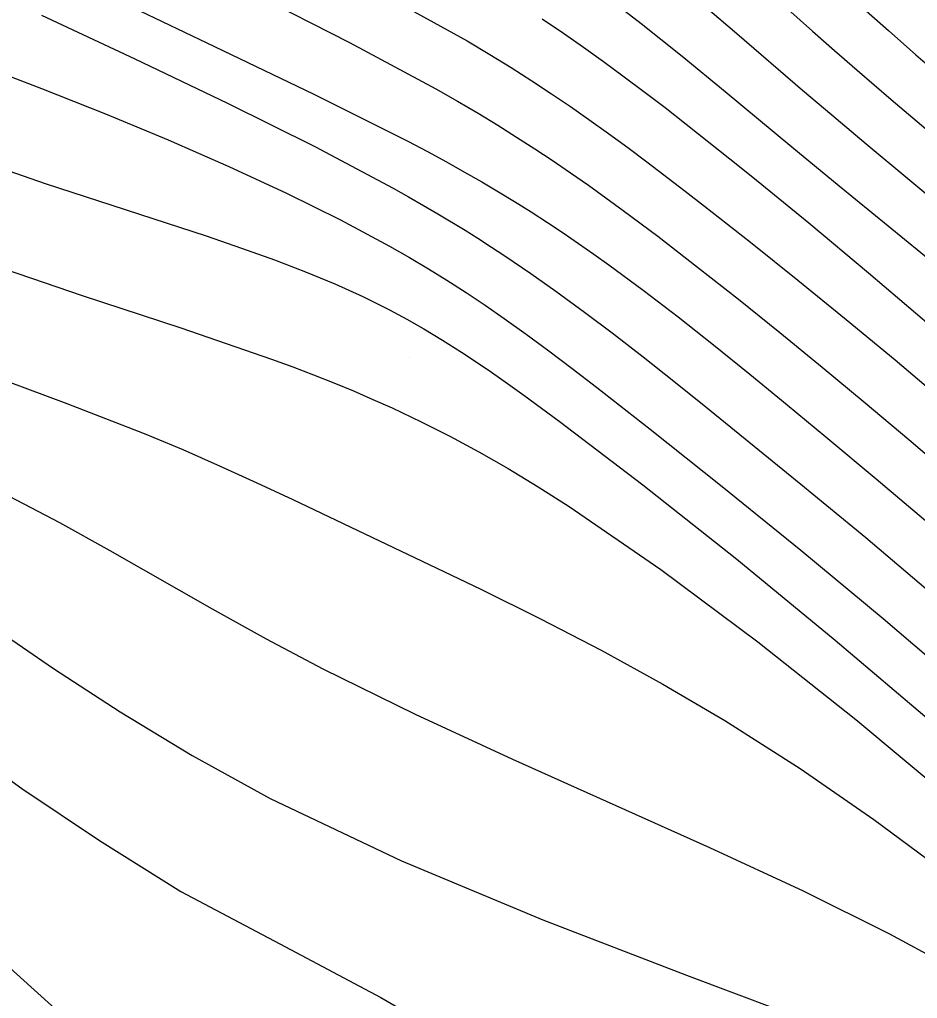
# Model space of a CAD drawing. Extents: x 2356077 to 2359823, y 225951 to 227822.
# Drawn here: x 2357844.13 to 2357871.93, y 226337.03 to 226367.34 of the extents above; entities that cross this region are included whole.
import ezdxf

# ---------------------------------------------------------------- set-up
doc = ezdxf.new("R2010")
doc.units = 0
for name, color, linetype in [('DTM Contours Major', 7, 'Continuous'), ('DTM Contours Minor', 7, 'Continuous'), ('Exist DTM Breakline', 7, 'Continuous'), ('Exist DTM Breakline Underwater', 7, 'Continuous'), ('Exist DTM Drainline', 7, 'Continuous'), ('PH Exist DTM Point', 7, 'Continuous')]:
    doc.layers.add(name, color=color, linetype=linetype)

msp = doc.modelspace()

# ---------------------------------------------------------------- linework, layer by layer
at = {"layer": 'DTM Contours Major'}
for points in [[(2357820.357, 226368.508), (2357822.645, 226365.079), (2357823.944, 226363.165), (2357826.528, 226360.297), (2357827.834, 226358.991), (2357829.157, 226357.807), (2357830.504, 226356.731), (2357831.953, 226355.698), (2357833.433, 226354.738), (2357834.942, 226353.82), (2357836.476, 226352.913), (2357838.034, 226351.985), (2357839.612, 226351.003), (2357841.399, 226349.821), (2357843.243, 226348.56), (2357845.18, 226347.243), (2357847.243, 226345.898), (2357849.468, 226344.549), (2357851.89, 226343.221), (2357855.959, 226341.287), (2357860.331, 226339.461), (2357864.778, 226337.743), (2357869.072, 226336.132), (2357872.985, 226334.628)], [(2357839.148, 226367.406), (2357841.004, 226366.662), (2357844.802, 226365.209), (2357846.785, 226364.421), (2357848.728, 226363.612), (2357850.605, 226362.789), (2357852.392, 226361.961), (2357854.062, 226361.135), (2357855.588, 226360.32), (2357856.204, 226359.97), (2357856.792, 226359.621), (2357857.359, 226359.271), (2357857.959, 226358.886), (2357858.549, 226358.491), (2357859.138, 226358.082), (2357859.817, 226357.596), (2357860.516, 226357.082), (2357861.241, 226356.535), (2357862, 226355.951), (2357863.654, 226354.656), (2357865.883, 226352.883), (2357868.326, 226350.905), (2357870.875, 226348.793), (2357873.419, 226346.618)], [(2357860.31, 226367.358), (2357860.973, 226366.918), (2357861.595, 226366.484), (2357862.211, 226366.045), (2357862.816, 226365.601), (2357863.466, 226365.113), (2357864.117, 226364.615), (2357864.772, 226364.103), (2357866.124, 226363.027), (2357866.832, 226362.456), (2357868.568, 226361.042), (2357870.423, 226359.501), (2357872.357, 226357.847)]]:
    msp.add_lwpolyline(points, dxfattribs=at)
at = {"layer": 'DTM Contours Minor'}
for points in [[(2357795.93, 226382.403), (2357817.911, 226360.589), (2357818.715, 226359.768), (2357819.218, 226359.274), (2357819.878, 226358.651), (2357820.545, 226358.033), (2357821.195, 226357.44), (2357822.54, 226356.245), (2357823.842, 226355.126), (2357825.117, 226354.062), (2357826.376, 226353.035), (2357830.044, 226350.091), (2357831.222, 226349.133), (2357831.828, 226348.632), (2357832.449, 226348.112), (2357834.557, 226346.299), (2357836.775, 226344.335), (2357839.044, 226342.293), (2357843.493, 226338.263), (2357845.554, 226336.419)], [(2357865.432, 226369.89), (2357868.686, 226366.981), (2357869.37, 226366.378), (2357870.069, 226365.769), (2357871.124, 226364.864), (2357872.199, 226363.954)], [(2357846.473, 226368.282), (2357849.93, 226366.616), (2357853.222, 226365.039), (2357856.151, 226363.574), (2357856.766, 226363.249), (2357857.352, 226362.931), (2357857.912, 226362.619), (2357858.448, 226362.311), (2357858.962, 226362.007), (2357859.456, 226361.707), (2357859.974, 226361.382), (2357860.475, 226361.059), (2357860.962, 226360.734), (2357861.44, 226360.408), (2357861.911, 226360.078), (2357862.38, 226359.742), (2357863.444, 226358.956), (2357864.521, 226358.132), (2357865.617, 226357.268), (2357866.74, 226356.362), (2357867.899, 226355.413), (2357869.102, 226354.418), (2357870.657, 226353.121), (2357872.262, 226351.761)], [(2357851.382, 226368.151), (2357854.347, 226366.634), (2357857.021, 226365.194), (2357857.692, 226364.812), (2357858.33, 226364.436), (2357858.939, 226364.066), (2357859.522, 226363.702), (2357860.083, 226363.341), (2357860.623, 226362.984), (2357861.192, 226362.597), (2357861.745, 226362.21), (2357862.287, 226361.822), (2357862.823, 226361.43), (2357863.891, 226360.628), (2357865.126, 226359.676), (2357866.389, 226358.68), (2357867.678, 226357.644), (2357868.989, 226356.572), (2357870.319, 226355.467), (2357871.664, 226354.334), (2357872.89, 226353.288)], [(2357855.607, 226368.005), (2357857.987, 226366.677), (2357858.687, 226366.261), (2357859.353, 226365.851), (2357859.989, 226365.446), (2357860.6, 226365.044), (2357861.19, 226364.644), (2357861.762, 226364.245), (2357862.37, 226363.811), (2357862.966, 226363.374), (2357863.557, 226362.933), (2357864.741, 226362.026), (2357865.345, 226361.556), (2357866.76, 226360.444), (2357868.228, 226359.274), (2357869.73, 226358.056), (2357871.245, 226356.802), (2357872.755, 226355.525)], [(2357865.023, 226368.041), (2357866.345, 226366.909), (2357868.377, 226365.158), (2357869.083, 226364.555), (2357870.345, 226363.492), (2357872.933, 226361.341)], [(2357823.87, 226367.753), (2357825.239, 226365.313), (2357826.479, 226364.062), (2357827.772, 226362.518), (2357829.074, 226361.155), (2357830.398, 226359.949), (2357831.759, 226358.877), (2357833.676, 226357.598), (2357835.661, 226356.474), (2357837.69, 226355.459), (2357839.739, 226354.504), (2357841.79, 226353.568), (2357843.803, 226352.585), (2357845.365, 226351.764), (2357846.919, 226350.902), (2357850.096, 226349.092), (2357851.767, 226348.162), (2357853.524, 226347.23), (2357856.379, 226345.825), (2357859.391, 226344.435), (2357865.497, 226341.7), (2357868.397, 226340.356), (2357871.068, 226339.028), (2357872.709, 226338.134)], [(2357862.751, 226367.701), (2357863.375, 226367.219), (2357863.989, 226366.734), (2357864.651, 226366.202), (2357865.977, 226365.115), (2357868.044, 226363.401), (2357869.514, 226362.192), (2357872.544, 226359.712)], [(2357870.347, 226367.607), (2357871.034, 226366.997), (2357871.89, 226366.251), (2357872.757, 226365.507)], [(2357844.808, 226367.471), (2357847.7, 226366.122), (2357850.564, 226364.752), (2357853.272, 226363.404), (2357855.698, 226362.117), (2357856.176, 226361.849), (2357856.637, 226361.586), (2357857.081, 226361.326), (2357857.923, 226360.816), (2357858.324, 226360.565), (2357858.748, 226360.293), (2357859.16, 226360.023), (2357859.959, 226359.48), (2357860.74, 226358.928), (2357861.624, 226358.28), (2357862.52, 226357.603), (2357863.438, 226356.891), (2357864.389, 226356.139), (2357865.384, 226355.342), (2357866.434, 226354.493), (2357868.325, 226352.955), (2357870.336, 226351.295), (2357872.405, 226349.548)], [(2357842.18, 226363.209), (2357844.918, 226362.261), (2357849.904, 226360.638), (2357851.001, 226360.265), (2357852.024, 226359.897), (2357852.984, 226359.528), (2357853.891, 226359.152), (2357854.755, 226358.76), (2357855.586, 226358.348), (2357856.117, 226358.063), (2357856.645, 226357.763), (2357857.222, 226357.415), (2357857.811, 226357.041), (2357858.27, 226356.737), (2357858.744, 226356.415), (2357859.235, 226356.071), (2357859.745, 226355.706), (2357860.834, 226354.907), (2357863.431, 226352.926), (2357866.337, 226350.624), (2357869.391, 226348.121), (2357872.431, 226345.54)], [(2357842.889, 226359.879), (2357846.067, 226358.795), (2357849.117, 226357.792), (2357851.935, 226356.825), (2357852.594, 226356.583), (2357853.234, 226356.338), (2357853.859, 226356.09), (2357854.471, 226355.837), (2357855.073, 226355.578), (2357855.667, 226355.311), (2357856.561, 226354.887), (2357857.451, 226354.437), (2357858.347, 226353.954), (2357859.257, 226353.434), (2357860.189, 226352.871), (2357861.151, 226352.26), (2357863.992, 226350.311), (2357866.996, 226348.073), (2357870.029, 226345.667), (2357872.958, 226343.212)], [(2357843.059, 226356.392), (2357845.587, 226355.448), (2357847.984, 226354.519), (2357849.182, 226354.021), (2357850.341, 226353.514), (2357851.473, 226352.998), (2357852.592, 226352.474), (2357856.6, 226350.565), (2357858.409, 226349.696), (2357860.26, 226348.781), (2357862.143, 226347.808), (2357864.051, 226346.762), (2357865.975, 226345.632), (2357868.301, 226344.147), (2357870.584, 226342.569), (2357872.774, 226340.949)], [(2357841.932, 226345.153), (2357844.202, 226343.525), (2357846.605, 226341.92), (2357849.127, 226340.337), (2357852.192, 226338.718), (2357855.318, 226337.057), (2357858.417, 226335.259)]]:
    msp.add_lwpolyline(points, dxfattribs=at)
at = {"layer": 'Exist DTM Breakline'}
for points in [[(2357739.379, 226441.004), (2357819.613, 226359.102), (2357890.87, 226277.588), (2357993.999, 226180.096), (2358102.764, 226183.23), (2358191.473, 226205.9), (2358275.273, 226131.78), (2358421.38, 226152.319), (2358505.025, 226137.402), (2358547.118, 226053.573)], [(2357719.555, 226395.117), (2357791.559, 226318.918), (2357850.785, 226251.619), (2357976.144, 226133.407), (2357988.46, 226117.463)]]:
    msp.add_spline(points, degree=3, dxfattribs=at)
at = {"layer": 'Exist DTM Breakline Underwater'}
for points in [[(2357739.428, 226434.309), (2357811.723, 226357.465), (2357885.724, 226276.345), (2357991.789, 226172.502), (2358103.028, 226173.66), (2358191.056, 226197.408), (2358272.648, 226122.63), (2358421.22, 226141.688), (2358498.765, 226117.394), (2358527.12, 226046.782)], [(2357722.365, 226399.093), (2357796.501, 226325.142), (2357855.427, 226255.408), (2357974.836, 226142.381), (2357994.862, 226118.943)]]:
    msp.add_spline(points, degree=3, dxfattribs=at)
at = {"layer": 'Exist DTM Drainline'}
msp.add_spline([(2357699.586, 226858.192), (2357670.366, 226820.782), (2357623.327, 226796.892), (2357587.218, 226772.268), (2357568.803, 226744.252), (2357555.19, 226717.62), (2357555.017, 226695.126), (2357553.473, 226672.759), (2357563.697, 226642.736), (2357576.526, 226627.993), (2357663.798, 226499.169), (2357732.721, 226415.647), (2357803.211, 226342.215), (2357874.586, 226264.309)], degree=3, dxfattribs=at)
at = {"layer": 'PH Exist DTM Point'}
msp.add_line((2357856.203, 226356.882), (2357856.203, 226356.882), dxfattribs=at)

doc.saveas('drawing.dxf')
